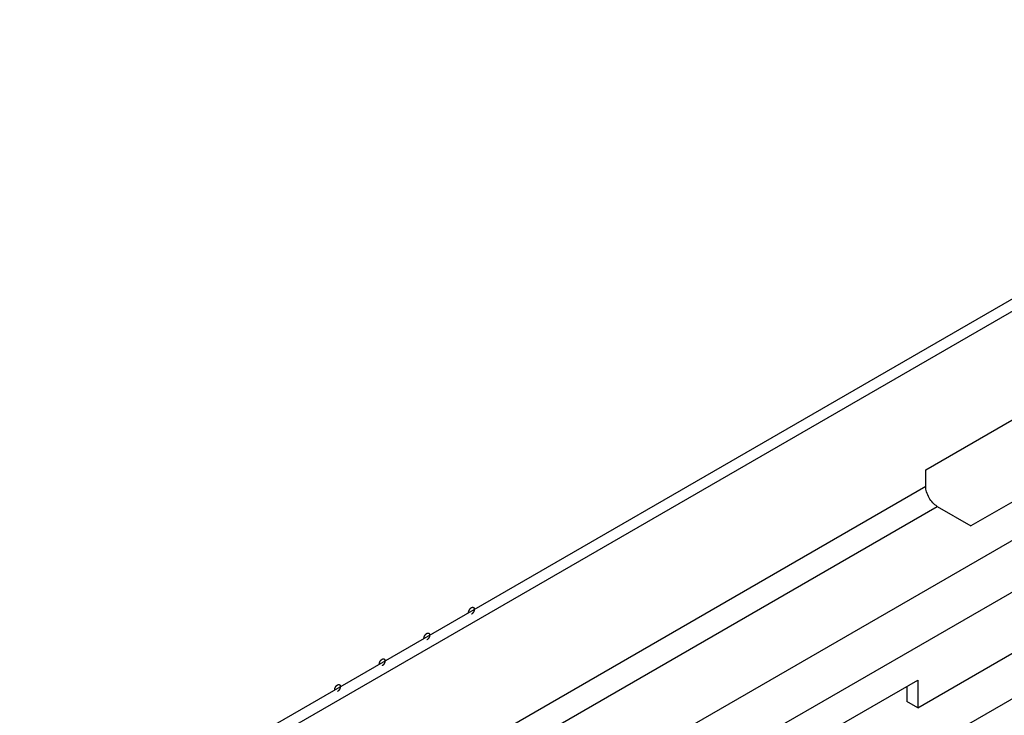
# Model space of a CAD drawing. Header units: inches. Extents: x 6 to 353, y 6 to 228.
# Tile 257 of 372: x 324.9 to 328.8, y 182.89 to 185.64. Entities that reach past the tile are written whole.
import ezdxf

# ---------------------------------------------------------------- set-up
doc = ezdxf.new("R2010")
doc.units = ezdxf.units.IN
doc.header["$LTSCALE"] = 19.946667
doc.header["$MEASUREMENT"] = 0
doc.layers.get('0').update_dxf_attribs({"linetype": 'CONTINUOUS'})

msp = doc.modelspace()

# ---------------------------------------------------------------- linework, layer by layer
at = {"color": 7, "linetype": 'Continuous'}
for p, q in [((319.4689, 179.1331), (330.7465, 185.6442)), ((319.4689, 179.0841), (330.7889, 185.6197)), ((331.1885, 184.9424), (319.4689, 178.1762)), ((331.2768, 184.7893), (319.4689, 177.9721)), ((328.488, 183.861), (329.3719, 184.3713)), ((328.4562, 182.9184), (330.7433, 184.2388)), ((329.551, 184.1495), (328.6671, 183.6392)), ((330.7009, 184.0339), (328.4138, 182.7134)), ((328.488, 183.7957), (328.488, 183.861)), ((324.9525, 181.7545), (328.488, 183.7957)), ((324.9985, 181.6748), (328.534, 183.7161)), ((328.534, 183.7161), (328.6671, 183.6392)), ((327.5723, 182.5179), (328.4562, 183.0282)), ((328.4138, 183.0037), (328.4138, 182.9428)), ((328.4562, 183.0282), (328.4562, 182.9184)), ((328.4562, 182.9184), (328.4138, 182.9428))]:
    msp.add_line(p, q, dxfattribs=at)
for points, knots in [([(328.534, 183.7161), (328.5275, 183.7198), (328.5151, 183.7302), (328.5007, 183.7499), (328.4908, 183.7722), (328.488, 183.7881), (328.488, 183.7957)], [0, 0, 0, 0, 0.237222, 0.499999, 0.762776, 1, 1, 1, 1]), ([(326.6785, 183.2956), (326.6786, 183.296), (326.6786, 183.2967), (326.6787, 183.2976), (326.6787, 183.2982), (326.6789, 183.2989), (326.6791, 183.2996), (326.6792, 183.3004), (326.6794, 183.301), (326.6797, 183.3018), (326.6799, 183.3025), (326.6802, 183.3032), (326.6804, 183.3039), (326.6808, 183.3046), (326.6811, 183.3053), (326.6815, 183.306), (326.6818, 183.3067), (326.6823, 183.3074), (326.6827, 183.308), (326.6831, 183.3087), (326.6835, 183.3094), (326.6841, 183.3099), (326.6845, 183.3105), (326.685, 183.3111), (326.6855, 183.3117), (326.686, 183.3121), (326.6866, 183.3127), (326.6871, 183.3131), (326.6876, 183.3137), (326.6882, 183.314), (326.6889, 183.3145), (326.6895, 183.3149), (326.6899, 183.3152)], [0, 0, 0, 0, 0.0625, 0.09375, 0.125, 0.15625, 0.1875, 0.21875, 0.25, 0.28125, 0.3125, 0.34375, 0.375, 0.40625, 0.4375, 0.46875, 0.5, 0.53125, 0.5625, 0.59375, 0.625, 0.65625, 0.6875, 0.71875, 0.75, 0.78125, 0.8125, 0.84375, 0.875, 0.90625, 0.9375, 1, 1, 1, 1]), ([(326.6899, 183.3152), (326.6902, 183.3153), (326.6908, 183.3156), (326.6915, 183.3159), (326.6921, 183.3162), (326.6926, 183.3163), (326.6931, 183.3164), (326.6936, 183.3165), (326.6939, 183.3166), (326.6942, 183.3167), (326.6944, 183.3167), (326.6947, 183.3167), (326.6951, 183.3166), (326.6955, 183.3166), (326.6959, 183.3166), (326.6961, 183.3166), (326.6963, 183.3165), (326.6966, 183.3164), (326.697, 183.3163), (326.6974, 183.3162), (326.6976, 183.316), (326.6979, 183.316), (326.698, 183.3158), (326.6983, 183.3156), (326.6986, 183.3154), (326.6989, 183.3152), (326.6991, 183.3149), (326.6993, 183.3148), (326.6994, 183.3146), (326.6996, 183.3143), (326.6998, 183.314), (326.7, 183.3136), (326.7002, 183.3134), (326.7003, 183.3132), (326.7004, 183.3129), (326.7005, 183.3126), (326.7006, 183.3121), (326.7008, 183.3117), (326.7009, 183.3114), (326.701, 183.3111), (326.701, 183.3108), (326.701, 183.3104), (326.7011, 183.3097), (326.7011, 183.3091), (326.7012, 183.3086)], [0, 0, 0, 0, 0.0625, 0.09375, 0.125, 0.15625, 0.1875, 0.21875, 0.234375, 0.25, 0.265625, 0.28125, 0.3125, 0.34375, 0.359375, 0.375, 0.390625, 0.40625, 0.4375, 0.46875, 0.484375, 0.5, 0.515625, 0.53125, 0.5625, 0.59375, 0.609375, 0.625, 0.640625, 0.65625, 0.6875, 0.71875, 0.734375, 0.75, 0.765625, 0.78125, 0.8125, 0.84375, 0.859375, 0.875, 0.890625, 0.90625, 0.9375, 1, 1, 1, 1]), ([(326.7012, 183.3086), (326.7011, 183.3082), (326.7011, 183.3075), (326.701, 183.3066), (326.701, 183.306), (326.7008, 183.3053), (326.7006, 183.3046), (326.7005, 183.3039), (326.7003, 183.3032), (326.7, 183.3025), (326.6998, 183.3017), (326.6995, 183.301), (326.6993, 183.3003), (326.6989, 183.2996), (326.6986, 183.2989), (326.6982, 183.2982), (326.6979, 183.2975), (326.6974, 183.2968), (326.697, 183.2962), (326.6966, 183.2955), (326.6962, 183.2949), (326.6957, 183.2943), (326.6952, 183.2937), (326.6947, 183.2932), (326.6942, 183.2925), (326.6937, 183.2921), (326.6931, 183.2916), (326.6926, 183.2911), (326.6921, 183.2906), (326.6915, 183.2902), (326.6908, 183.2897), (326.6902, 183.2893), (326.6899, 183.289)], [0, 0, 0, 0, 0.0625, 0.09375, 0.125, 0.15625, 0.1875, 0.21875, 0.25, 0.28125, 0.3125, 0.34375, 0.375, 0.40625, 0.4375, 0.46875, 0.5, 0.53125, 0.5625, 0.59375, 0.625, 0.65625, 0.6875, 0.71875, 0.75, 0.78125, 0.8125, 0.84375, 0.875, 0.90625, 0.9375, 1, 1, 1, 1]), ([(326.5018, 183.1935), (326.5018, 183.194), (326.5019, 183.1946), (326.5019, 183.1955), (326.502, 183.1962), (326.5021, 183.1969), (326.5023, 183.1976), (326.5025, 183.1983), (326.5026, 183.199), (326.5029, 183.1997), (326.5031, 183.2004), (326.5034, 183.2011), (326.5036, 183.2018), (326.504, 183.2025), (326.5044, 183.2033), (326.5047, 183.204), (326.5051, 183.2047), (326.5055, 183.2053), (326.5059, 183.206), (326.5064, 183.2066), (326.5068, 183.2073), (326.5073, 183.2079), (326.5078, 183.2084), (326.5082, 183.209), (326.5087, 183.2096), (326.5093, 183.2101), (326.5098, 183.2106), (326.5103, 183.2111), (326.5108, 183.2116), (326.5114, 183.2119), (326.5121, 183.2125), (326.5127, 183.2129), (326.5131, 183.2131)], [0, 0, 0, 0, 0.0625, 0.09375, 0.125, 0.15625, 0.1875, 0.21875, 0.25, 0.28125, 0.3125, 0.34375, 0.375, 0.40625, 0.4375, 0.46875, 0.5, 0.53125, 0.5625, 0.59375, 0.625, 0.65625, 0.6875, 0.71875, 0.75, 0.78125, 0.8125, 0.84375, 0.875, 0.90625, 0.9375, 1, 1, 1, 1]), ([(326.5131, 183.2131), (326.5134, 183.2133), (326.514, 183.2135), (326.5147, 183.2139), (326.5153, 183.2142), (326.5158, 183.2142), (326.5163, 183.2144), (326.5168, 183.2145), (326.5171, 183.2146), (326.5174, 183.2146), (326.5176, 183.2146), (326.518, 183.2146), (326.5184, 183.2146), (326.5188, 183.2146), (326.5191, 183.2146), (326.5193, 183.2146), (326.5196, 183.2145), (326.5198, 183.2144), (326.5202, 183.2142), (326.5206, 183.2141), (326.5209, 183.214), (326.5211, 183.2139), (326.5213, 183.2138), (326.5215, 183.2136), (326.5218, 183.2133), (326.5221, 183.2131), (326.5223, 183.2129), (326.5225, 183.2128), (326.5226, 183.2125), (326.5228, 183.2123), (326.523, 183.2119), (326.5232, 183.2116), (326.5234, 183.2113), (326.5235, 183.2111), (326.5236, 183.2108), (326.5237, 183.2105), (326.5238, 183.2101), (326.524, 183.2096), (326.5241, 183.2093), (326.5242, 183.2091), (326.5242, 183.2087), (326.5242, 183.2083), (326.5243, 183.2076), (326.5244, 183.207), (326.5244, 183.2066)], [0, 0, 0, 0, 0.0625, 0.09375, 0.125, 0.15625, 0.1875, 0.21875, 0.234375, 0.25, 0.265625, 0.28125, 0.3125, 0.34375, 0.359375, 0.375, 0.390625, 0.40625, 0.4375, 0.46875, 0.484375, 0.5, 0.515625, 0.53125, 0.5625, 0.59375, 0.609375, 0.625, 0.640625, 0.65625, 0.6875, 0.71875, 0.734375, 0.75, 0.765625, 0.78125, 0.8125, 0.84375, 0.859375, 0.875, 0.890625, 0.90625, 0.9375, 1, 1, 1, 1]), ([(326.5244, 183.2066), (326.5244, 183.2061), (326.5243, 183.2055), (326.5242, 183.2046), (326.5242, 183.2039), (326.524, 183.2032), (326.5239, 183.2025), (326.5237, 183.2018), (326.5236, 183.2011), (326.5233, 183.2004), (326.523, 183.1997), (326.5228, 183.199), (326.5225, 183.1983), (326.5221, 183.1976), (326.5218, 183.1968), (326.5214, 183.1961), (326.5211, 183.1954), (326.5206, 183.1948), (326.5202, 183.1941), (326.5198, 183.1935), (326.5194, 183.1928), (326.5189, 183.1923), (326.5184, 183.1917), (326.5179, 183.1911), (326.5174, 183.1905), (326.5169, 183.19), (326.5164, 183.1895), (326.5158, 183.189), (326.5153, 183.1885), (326.5148, 183.1882), (326.514, 183.1876), (326.5135, 183.1872), (326.5131, 183.187)], [0, 0, 0, 0, 0.0625, 0.09375, 0.125, 0.15625, 0.1875, 0.21875, 0.25, 0.28125, 0.3125, 0.34375, 0.375, 0.40625, 0.4375, 0.46875, 0.5, 0.53125, 0.5625, 0.59375, 0.625, 0.65625, 0.6875, 0.71875, 0.75, 0.78125, 0.8125, 0.84375, 0.875, 0.90625, 0.9375, 1, 1, 1, 1]), ([(326.325, 183.0915), (326.325, 183.0919), (326.3251, 183.0926), (326.3252, 183.0935), (326.3252, 183.0941), (326.3254, 183.0948), (326.3255, 183.0955), (326.3257, 183.0962), (326.3258, 183.0969), (326.3261, 183.0976), (326.3264, 183.0984), (326.3266, 183.0991), (326.3269, 183.0998), (326.3272, 183.1005), (326.3276, 183.1012), (326.328, 183.1019), (326.3283, 183.1026), (326.3287, 183.1033), (326.3292, 183.1039), (326.3296, 183.1046), (326.33, 183.1052), (326.3305, 183.1058), (326.331, 183.1064), (326.3315, 183.107), (326.3319, 183.1076), (326.3325, 183.108), (326.333, 183.1085), (326.3335, 183.109), (326.3341, 183.1095), (326.3346, 183.1099), (326.3354, 183.1104), (326.3359, 183.1108), (326.3363, 183.1111)], [0, 0, 0, 0, 0.0625, 0.09375, 0.125, 0.15625, 0.1875, 0.21875, 0.25, 0.28125, 0.3125, 0.34375, 0.375, 0.40625, 0.4375, 0.46875, 0.5, 0.53125, 0.5625, 0.59375, 0.625, 0.65625, 0.6875, 0.71875, 0.75, 0.78125, 0.8125, 0.84375, 0.875, 0.90625, 0.9375, 1, 1, 1, 1]), ([(326.3363, 183.1111), (326.3367, 183.1112), (326.3372, 183.1115), (326.338, 183.1118), (326.3385, 183.1121), (326.339, 183.1122), (326.3396, 183.1123), (326.34, 183.1124), (326.3403, 183.1125), (326.3406, 183.1126), (326.3409, 183.1125), (326.3412, 183.1125), (326.3416, 183.1125), (326.342, 183.1125), (326.3423, 183.1125), (326.3426, 183.1125), (326.3428, 183.1124), (326.3431, 183.1123), (326.3434, 183.1122), (326.3438, 183.112), (326.3441, 183.1119), (326.3443, 183.1119), (326.3445, 183.1117), (326.3447, 183.1115), (326.345, 183.1113), (326.3453, 183.111), (326.3455, 183.1108), (326.3457, 183.1107), (326.3458, 183.1105), (326.346, 183.1102), (326.3462, 183.1099), (326.3464, 183.1095), (326.3466, 183.1092), (326.3468, 183.1091), (326.3468, 183.1088), (326.3469, 183.1084), (326.3471, 183.108), (326.3472, 183.1076), (326.3473, 183.1072), (326.3474, 183.107), (326.3474, 183.1067), (326.3475, 183.1063), (326.3475, 183.1055), (326.3476, 183.1049), (326.3476, 183.1045)], [0, 0, 0, 0, 0.0625, 0.09375, 0.125, 0.15625, 0.1875, 0.21875, 0.234375, 0.25, 0.265625, 0.28125, 0.3125, 0.34375, 0.359375, 0.375, 0.390625, 0.40625, 0.4375, 0.46875, 0.484375, 0.5, 0.515625, 0.53125, 0.5625, 0.59375, 0.609375, 0.625, 0.640625, 0.65625, 0.6875, 0.71875, 0.734375, 0.75, 0.765625, 0.78125, 0.8125, 0.84375, 0.859375, 0.875, 0.890625, 0.90625, 0.9375, 1, 1, 1, 1]), ([(326.3476, 183.1045), (326.3476, 183.1041), (326.3475, 183.1034), (326.3474, 183.1025), (326.3474, 183.1019), (326.3472, 183.1012), (326.3471, 183.1005), (326.3469, 183.0998), (326.3468, 183.0991), (326.3465, 183.0983), (326.3462, 183.0976), (326.346, 183.0969), (326.3458, 183.0962), (326.3454, 183.0955), (326.345, 183.0948), (326.3447, 183.0941), (326.3443, 183.0934), (326.3439, 183.0927), (326.3435, 183.0921), (326.343, 183.0914), (326.3426, 183.0907), (326.3421, 183.0902), (326.3416, 183.0896), (326.3411, 183.089), (326.3407, 183.0884), (326.3401, 183.088), (326.3396, 183.0875), (326.3391, 183.087), (326.3385, 183.0864), (326.338, 183.0861), (326.3372, 183.0856), (326.3367, 183.0852), (326.3363, 183.0849)], [0, 0, 0, 0, 0.0625, 0.09375, 0.125, 0.15625, 0.1875, 0.21875, 0.25, 0.28125, 0.3125, 0.34375, 0.375, 0.40625, 0.4375, 0.46875, 0.5, 0.53125, 0.5625, 0.59375, 0.625, 0.65625, 0.6875, 0.71875, 0.75, 0.78125, 0.8125, 0.84375, 0.875, 0.90625, 0.9375, 1, 1, 1, 1]), ([(326.1482, 182.9894), (326.1483, 182.9898), (326.1483, 182.9905), (326.1484, 182.9914), (326.1484, 182.992), (326.1486, 182.9928), (326.1487, 182.9935), (326.1489, 182.9942), (326.149, 182.9949), (326.1493, 182.9956), (326.1496, 182.9963), (326.1499, 182.997), (326.1501, 182.9977), (326.1505, 182.9984), (326.1508, 182.9991), (326.1512, 182.9998), (326.1515, 183.0006), (326.152, 183.0012), (326.1524, 183.0019), (326.1528, 183.0025), (326.1532, 183.0032), (326.1537, 183.0037), (326.1542, 183.0043), (326.1547, 183.0049), (326.1552, 183.0055), (326.1557, 183.006), (326.1562, 183.0065), (326.1568, 183.0069), (326.1573, 183.0075), (326.1579, 183.0078), (326.1586, 183.0084), (326.1592, 183.0087), (326.1595, 183.009)], [0, 0, 0, 0, 0.0625, 0.09375, 0.125, 0.15625, 0.1875, 0.21875, 0.25, 0.28125, 0.3125, 0.34375, 0.375, 0.40625, 0.4375, 0.46875, 0.5, 0.53125, 0.5625, 0.59375, 0.625, 0.65625, 0.6875, 0.71875, 0.75, 0.78125, 0.8125, 0.84375, 0.875, 0.90625, 0.9375, 1, 1, 1, 1]), ([(326.1595, 183.009), (326.1599, 183.0092), (326.1604, 183.0094), (326.1612, 183.0097), (326.1617, 183.0101), (326.1623, 183.0101), (326.1628, 183.0103), (326.1632, 183.0104), (326.1636, 183.0104), (326.1638, 183.0105), (326.1641, 183.0105), (326.1644, 183.0105), (326.1648, 183.0105), (326.1652, 183.0105), (326.1655, 183.0104), (326.1658, 183.0104), (326.166, 183.0103), (326.1663, 183.0102), (326.1667, 183.0101), (326.167, 183.01), (326.1673, 183.0099), (326.1675, 183.0098), (326.1677, 183.0096), (326.1679, 183.0095), (326.1682, 183.0092), (326.1685, 183.009), (326.1688, 183.0088), (326.1689, 183.0086), (326.1691, 183.0084), (326.1692, 183.0081), (326.1694, 183.0078), (326.1697, 183.0075), (326.1698, 183.0072), (326.17, 183.007), (326.17, 183.0067), (326.1702, 183.0064), (326.1703, 183.0059), (326.1704, 183.0055), (326.1705, 183.0052), (326.1706, 183.0049), (326.1706, 183.0046), (326.1707, 183.0042), (326.1707, 183.0035), (326.1708, 183.0029), (326.1708, 183.0025)], [0, 0, 0, 0, 0.0625, 0.09375, 0.125, 0.15625, 0.1875, 0.21875, 0.234375, 0.25, 0.265625, 0.28125, 0.3125, 0.34375, 0.359375, 0.375, 0.390625, 0.40625, 0.4375, 0.46875, 0.484375, 0.5, 0.515625, 0.53125, 0.5625, 0.59375, 0.609375, 0.625, 0.640625, 0.65625, 0.6875, 0.71875, 0.734375, 0.75, 0.765625, 0.78125, 0.8125, 0.84375, 0.859375, 0.875, 0.890625, 0.90625, 0.9375, 1, 1, 1, 1]), ([(326.1708, 183.0025), (326.1708, 183.002), (326.1708, 183.0014), (326.1707, 183.0005), (326.1707, 182.9998), (326.1705, 182.9991), (326.1703, 182.9984), (326.1701, 182.9977), (326.17, 182.997), (326.1697, 182.9963), (326.1695, 182.9956), (326.1692, 182.9949), (326.169, 182.9941), (326.1686, 182.9934), (326.1682, 182.9927), (326.1679, 182.992), (326.1675, 182.9913), (326.1671, 182.9907), (326.1667, 182.99), (326.1662, 182.9894), (326.1658, 182.9887), (326.1653, 182.9881), (326.1649, 182.9875), (326.1644, 182.987), (326.1639, 182.9864), (326.1633, 182.9859), (326.1628, 182.9854), (326.1623, 182.9849), (326.1618, 182.9844), (326.1612, 182.984), (326.1605, 182.9835), (326.1599, 182.9831), (326.1595, 182.9829)], [0, 0, 0, 0, 0.0625, 0.09375, 0.125, 0.15625, 0.1875, 0.21875, 0.25, 0.28125, 0.3125, 0.34375, 0.375, 0.40625, 0.4375, 0.46875, 0.5, 0.53125, 0.5625, 0.59375, 0.625, 0.65625, 0.6875, 0.71875, 0.75, 0.78125, 0.8125, 0.84375, 0.875, 0.90625, 0.9375, 1, 1, 1, 1])]:
    msp.add_open_spline(points, degree=3, knots=knots, dxfattribs=at)

doc.saveas('drawing.dxf')
